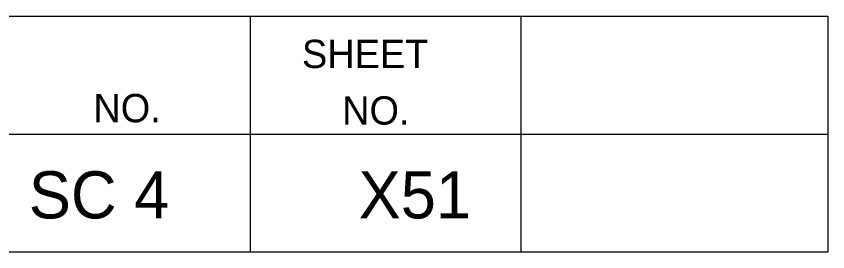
# Model space of a CAD drawing. Extents: x 1000 to 1162, y 999 to 8520.
# Drawn here: x 1152.97 to 1161.56, y 6850.05 to 6852.55 of the extents above; entities that cross this region are included whole.
import ezdxf

# ---------------------------------------------------------------- set-up
doc = ezdxf.new("R2010")
doc.units = 0
doc.layers.add('Level 20', color=7, linetype='Continuous')
doc.layers.add('Level 3', color=7, linetype='Continuous')

msp = doc.modelspace()

# ---------------------------------------------------------------- linework, layer by layer
at = {"layer": 'Level 3'}
for p, q in [((1133.055, 6852.5458), (1161.555, 6852.5458)), ((1133.055, 6852.5458), (1161.555, 6852.5458)), ((1133.055, 6852.5458), (1161.555, 6852.5458)), ((1133.055, 6852.5458), (1161.555, 6852.5458)), ((1133.055, 6852.5458), (1161.555, 6852.5458)), ((1133.055, 6852.5458), (1161.555, 6852.5458)), ((1133.055, 6852.5458), (1161.555, 6852.5458)), ((1133.055, 6852.5458), (1161.555, 6852.5458)), ((1133.055, 6852.5458), (1161.555, 6852.5458)), ((1133.055, 6852.5458), (1161.555, 6852.5458)), ((1133.055, 6852.5458), (1161.555, 6852.5458)), ((1133.055, 6852.5458), (1161.555, 6852.5458)), ((1133.055, 6852.5458), (1161.555, 6852.5458)), ((1133.055, 6852.5458), (1161.555, 6852.5458)), ((1133.055, 6852.5458), (1161.555, 6852.5458)), ((1133.055, 6852.5458), (1161.555, 6852.5458)), ((1133.055, 6852.5458), (1161.555, 6852.5458)), ((1133.055, 6852.5458), (1161.555, 6852.5458)), ((1133.055, 6852.5458), (1161.555, 6852.5458)), ((1133.055, 6852.5458), (1161.555, 6852.5458)), ((1133.055, 6852.5458), (1161.555, 6852.5458)), ((1133.055, 6852.5458), (1161.555, 6852.5458)), ((1133.055, 6852.5458), (1161.555, 6852.5458)), ((1133.055, 6852.5458), (1161.555, 6852.5458)), ((1133.055, 6852.5458), (1161.555, 6852.5458)), ((1133.055, 6852.5458), (1161.555, 6852.5458)), ((1133.055, 6852.5458), (1161.555, 6852.5458)), ((1133.055, 6852.5458), (1161.555, 6852.5458)), ((1133.055, 6852.5458), (1161.555, 6852.5458)), ((1133.055, 6852.5458), (1161.555, 6852.5458)), ((1133.055, 6852.5458), (1161.555, 6852.5458)), ((1133.055, 6852.5458), (1161.555, 6852.5458)), ((1133.055, 6852.5458), (1161.555, 6852.5458)), ((1133.055, 6852.5458), (1161.555, 6852.5458)), ((1133.055, 6852.5458), (1161.555, 6852.5458)), ((1133.055, 6852.5458), (1161.555, 6852.5458)), ((1133.055, 6852.5458), (1161.555, 6852.5458)), ((1133.055, 6852.5458), (1161.555, 6852.5458)), ((1133.055, 6852.5458), (1161.555, 6852.5458)), ((1133.055, 6852.5458), (1161.555, 6852.5458)), ((1133.055, 6852.5458), (1161.555, 6852.5458)), ((1133.055, 6852.5458), (1161.555, 6852.5458)), ((1133.055, 6852.5458), (1161.555, 6852.5458)), ((1133.055, 6852.5458), (1161.555, 6852.5458)), ((1133.055, 6852.5458), (1161.555, 6852.5458)), ((1133.055, 6852.5458), (1161.555, 6852.5458)), ((1133.055, 6852.5458), (1161.555, 6852.5458)), ((1133.055, 6852.5458), (1161.555, 6852.5458)), ((1133.055, 6852.5458), (1161.555, 6852.5458)), ((1155.44, 6852.5458), (1155.44, 6850.0458)), ((1155.44, 6852.5458), (1155.44, 6850.0458)), ((1155.44, 6852.5458), (1155.44, 6850.0458)), ((1155.44, 6852.5458), (1155.44, 6850.0458)), ((1155.44, 6852.5458), (1155.44, 6850.0458)), ((1155.44, 6852.5458), (1155.44, 6850.0458)), ((1155.44, 6852.5458), (1155.44, 6850.0458)), ((1155.44, 6852.5458), (1155.44, 6850.0458)), ((1155.44, 6852.5458), (1155.44, 6850.0458)), ((1155.44, 6852.5458), (1155.44, 6850.0458)), ((1155.44, 6852.5458), (1155.44, 6850.0458)), ((1155.44, 6852.5458), (1155.44, 6850.0458)), ((1155.44, 6852.5458), (1155.44, 6850.0458)), ((1155.44, 6852.5458), (1155.44, 6850.0458)), ((1155.44, 6852.5458), (1155.44, 6850.0458)), ((1155.44, 6852.5458), (1155.44, 6850.0458)), ((1155.44, 6852.5458), (1155.44, 6850.0458)), ((1155.44, 6852.5458), (1155.44, 6850.0458)), ((1155.44, 6852.5458), (1155.44, 6850.0458)), ((1155.44, 6852.5458), (1155.44, 6850.0458)), ((1155.44, 6852.5458), (1155.44, 6850.0458)), ((1155.44, 6852.5458), (1155.44, 6850.0458)), ((1155.44, 6852.5458), (1155.44, 6850.0458)), ((1155.44, 6852.5458), (1155.44, 6850.0458)), ((1155.44, 6852.5458), (1155.44, 6850.0458)), ((1155.44, 6852.5458), (1155.44, 6850.0458)), ((1155.44, 6852.5458), (1155.44, 6850.0458)), ((1155.44, 6852.5458), (1155.44, 6850.0458)), ((1155.44, 6852.5458), (1155.44, 6850.0458)), ((1155.44, 6852.5458), (1155.44, 6850.0458)), ((1155.44, 6852.5458), (1155.44, 6850.0458)), ((1155.44, 6852.5458), (1155.44, 6850.0458)), ((1155.44, 6852.5458), (1155.44, 6850.0458)), ((1155.44, 6852.5458), (1155.44, 6850.0458)), ((1155.44, 6852.5458), (1155.44, 6850.0458)), ((1155.44, 6852.5458), (1155.44, 6850.0458)), ((1155.44, 6852.5458), (1155.44, 6850.0458)), ((1155.44, 6852.5458), (1155.44, 6850.0458)), ((1155.44, 6852.5458), (1155.44, 6850.0458)), ((1155.44, 6852.5458), (1155.44, 6850.0458)), ((1155.44, 6852.5458), (1155.44, 6850.0458)), ((1155.44, 6852.5458), (1155.44, 6850.0458)), ((1155.44, 6852.5458), (1155.44, 6850.0458)), ((1155.44, 6852.5458), (1155.44, 6850.0458)), ((1155.44, 6852.5458), (1155.44, 6850.0458)), ((1155.44, 6852.5458), (1155.44, 6850.0458)), ((1155.44, 6852.5458), (1155.44, 6850.0458)), ((1155.44, 6852.5458), (1155.44, 6850.0458)), ((1155.44, 6852.5458), (1155.44, 6850.0458)), ((1158.305, 6852.5458), (1158.305, 6850.0458)), ((1158.305, 6852.5458), (1158.305, 6850.0458)), ((1158.305, 6852.5458), (1158.305, 6850.0458)), ((1158.305, 6852.5458), (1158.305, 6850.0458)), ((1158.305, 6852.5458), (1158.305, 6850.0458)), ((1158.305, 6852.5458), (1158.305, 6850.0458)), ((1158.305, 6852.5458), (1158.305, 6850.0458)), ((1158.305, 6852.5458), (1158.305, 6850.0458)), ((1158.305, 6852.5458), (1158.305, 6850.0458)), ((1158.305, 6852.5458), (1158.305, 6850.0458)), ((1158.305, 6852.5458), (1158.305, 6850.0458)), ((1158.305, 6852.5458), (1158.305, 6850.0458)), ((1158.305, 6852.5458), (1158.305, 6850.0458)), ((1158.305, 6852.5458), (1158.305, 6850.0458)), ((1158.305, 6852.5458), (1158.305, 6850.0458)), ((1158.305, 6852.5458), (1158.305, 6850.0458)), ((1158.305, 6852.5458), (1158.305, 6850.0458)), ((1158.305, 6852.5458), (1158.305, 6850.0458)), ((1158.305, 6852.5458), (1158.305, 6850.0458)), ((1158.305, 6852.5458), (1158.305, 6850.0458)), ((1158.305, 6852.5458), (1158.305, 6850.0458)), ((1158.305, 6852.5458), (1158.305, 6850.0458)), ((1158.305, 6852.5458), (1158.305, 6850.0458)), ((1158.305, 6852.5458), (1158.305, 6850.0458)), ((1158.305, 6852.5458), (1158.305, 6850.0458)), ((1158.305, 6852.5458), (1158.305, 6850.0458)), ((1158.305, 6852.5458), (1158.305, 6850.0458)), ((1158.305, 6852.5458), (1158.305, 6850.0458)), ((1158.305, 6852.5458), (1158.305, 6850.0458)), ((1158.305, 6852.5458), (1158.305, 6850.0458)), ((1158.305, 6852.5458), (1158.305, 6850.0458)), ((1158.305, 6852.5458), (1158.305, 6850.0458)), ((1158.305, 6852.5458), (1158.305, 6850.0458)), ((1158.305, 6852.5458), (1158.305, 6850.0458)), ((1158.305, 6852.5458), (1158.305, 6850.0458)), ((1158.305, 6852.5458), (1158.305, 6850.0458)), ((1158.305, 6852.5458), (1158.305, 6850.0458)), ((1158.305, 6852.5458), (1158.305, 6850.0458)), ((1158.305, 6852.5458), (1158.305, 6850.0458)), ((1158.305, 6852.5458), (1158.305, 6850.0458)), ((1158.305, 6852.5458), (1158.305, 6850.0458)), ((1158.305, 6852.5458), (1158.305, 6850.0458)), ((1158.305, 6852.5458), (1158.305, 6850.0458)), ((1158.305, 6852.5458), (1158.305, 6850.0458)), ((1158.305, 6852.5458), (1158.305, 6850.0458)), ((1158.305, 6852.5458), (1158.305, 6850.0458)), ((1158.305, 6852.5458), (1158.305, 6850.0458)), ((1158.305, 6852.5458), (1158.305, 6850.0458)), ((1158.305, 6852.5458), (1158.305, 6850.0458)), ((1161.555, 6852.5458), (1161.555, 6850.0458)), ((1161.555, 6852.5458), (1161.555, 6850.0458)), ((1161.555, 6852.5458), (1161.555, 6850.0458)), ((1161.555, 6852.5458), (1161.555, 6850.0458)), ((1161.555, 6852.5458), (1161.555, 6850.0458)), ((1161.555, 6852.5458), (1161.555, 6850.0458)), ((1161.555, 6852.5458), (1161.555, 6850.0458)), ((1161.555, 6852.5458), (1161.555, 6850.0458)), ((1161.555, 6852.5458), (1161.555, 6850.0458)), ((1161.555, 6852.5458), (1161.555, 6850.0458)), ((1161.555, 6852.5458), (1161.555, 6850.0458)), ((1161.555, 6852.5458), (1161.555, 6850.0458)), ((1161.555, 6852.5458), (1161.555, 6850.0458)), ((1161.555, 6852.5458), (1161.555, 6850.0458)), ((1161.555, 6852.5458), (1161.555, 6850.0458)), ((1161.555, 6852.5458), (1161.555, 6850.0458)), ((1161.555, 6852.5458), (1161.555, 6850.0458)), ((1161.555, 6852.5458), (1161.555, 6850.0458)), ((1161.555, 6852.5458), (1161.555, 6850.0458)), ((1161.555, 6852.5458), (1161.555, 6850.0458)), ((1161.555, 6852.5458), (1161.555, 6850.0458)), ((1161.555, 6852.5458), (1161.555, 6850.0458)), ((1161.555, 6852.5458), (1161.555, 6850.0458)), ((1161.555, 6852.5458), (1161.555, 6850.0458)), ((1161.555, 6852.5458), (1161.555, 6850.0458)), ((1161.555, 6852.5458), (1161.555, 6850.0458)), ((1161.555, 6852.5458), (1161.555, 6850.0458)), ((1161.555, 6852.5458), (1161.555, 6850.0458)), ((1161.555, 6852.5458), (1161.555, 6850.0458)), ((1161.555, 6852.5458), (1161.555, 6850.0458)), ((1161.555, 6852.5458), (1161.555, 6850.0458)), ((1161.555, 6852.5458), (1161.555, 6850.0458)), ((1161.555, 6852.5458), (1161.555, 6850.0458)), ((1161.555, 6852.5458), (1161.555, 6850.0458)), ((1161.555, 6852.5458), (1161.555, 6850.0458)), ((1161.555, 6852.5458), (1161.555, 6850.0458)), ((1161.555, 6852.5458), (1161.555, 6850.0458)), ((1161.555, 6852.5458), (1161.555, 6850.0458)), ((1161.555, 6852.5458), (1161.555, 6850.0458)), ((1161.555, 6852.5458), (1161.555, 6850.0458)), ((1161.555, 6852.5458), (1161.555, 6850.0458)), ((1161.555, 6852.5458), (1161.555, 6850.0458)), ((1161.555, 6852.5458), (1161.555, 6850.0458)), ((1161.555, 6852.5458), (1161.555, 6850.0458)), ((1161.555, 6852.5458), (1161.555, 6850.0458)), ((1161.555, 6852.5458), (1161.555, 6850.0458)), ((1161.555, 6852.5458), (1161.555, 6850.0458)), ((1161.555, 6852.5458), (1161.555, 6850.0458)), ((1161.555, 6852.5458), (1161.555, 6850.0458)), ((1133.055, 6851.2958), (1161.555, 6851.2958)), ((1133.055, 6851.2958), (1161.555, 6851.2958)), ((1133.055, 6851.2958), (1161.555, 6851.2958)), ((1133.055, 6851.2958), (1161.555, 6851.2958)), ((1133.055, 6851.2958), (1161.555, 6851.2958)), ((1133.055, 6851.2958), (1161.555, 6851.2958)), ((1133.055, 6851.2958), (1161.555, 6851.2958)), ((1133.055, 6851.2958), (1161.555, 6851.2958)), ((1133.055, 6851.2958), (1161.555, 6851.2958)), ((1133.055, 6851.2958), (1161.555, 6851.2958)), ((1133.055, 6851.2958), (1161.555, 6851.2958)), ((1133.055, 6851.2958), (1161.555, 6851.2958)), ((1133.055, 6851.2958), (1161.555, 6851.2958)), ((1133.055, 6851.2958), (1161.555, 6851.2958)), ((1133.055, 6851.2958), (1161.555, 6851.2958)), ((1133.055, 6851.2958), (1161.555, 6851.2958)), ((1133.055, 6851.2958), (1161.555, 6851.2958)), ((1133.055, 6851.2958), (1161.555, 6851.2958)), ((1133.055, 6851.2958), (1161.555, 6851.2958)), ((1133.055, 6851.2958), (1161.555, 6851.2958)), ((1133.055, 6851.2958), (1161.555, 6851.2958)), ((1133.055, 6851.2958), (1161.555, 6851.2958)), ((1133.055, 6851.2958), (1161.555, 6851.2958)), ((1133.055, 6851.2958), (1161.555, 6851.2958)), ((1133.055, 6851.2958), (1161.555, 6851.2958)), ((1133.055, 6851.2958), (1161.555, 6851.2958)), ((1133.055, 6851.2958), (1161.555, 6851.2958)), ((1133.055, 6851.2958), (1161.555, 6851.2958)), ((1133.055, 6851.2958), (1161.555, 6851.2958)), ((1133.055, 6851.2958), (1161.555, 6851.2958)), ((1133.055, 6851.2958), (1161.555, 6851.2958)), ((1133.055, 6851.2958), (1161.555, 6851.2958)), ((1133.055, 6851.2958), (1161.555, 6851.2958)), ((1133.055, 6851.2958), (1161.555, 6851.2958)), ((1133.055, 6851.2958), (1161.555, 6851.2958)), ((1133.055, 6851.2958), (1161.555, 6851.2958)), ((1133.055, 6851.2958), (1161.555, 6851.2958)), ((1133.055, 6851.2958), (1161.555, 6851.2958)), ((1133.055, 6851.2958), (1161.555, 6851.2958)), ((1133.055, 6851.2958), (1161.555, 6851.2958)), ((1133.055, 6851.2958), (1161.555, 6851.2958)), ((1133.055, 6851.2958), (1161.555, 6851.2958)), ((1133.055, 6851.2958), (1161.555, 6851.2958)), ((1133.055, 6851.2958), (1161.555, 6851.2958)), ((1133.055, 6851.2958), (1161.555, 6851.2958)), ((1133.055, 6851.2958), (1161.555, 6851.2958)), ((1133.055, 6851.2958), (1161.555, 6851.2958)), ((1133.055, 6851.2958), (1161.555, 6851.2958)), ((1133.055, 6851.2958), (1161.555, 6851.2958)), ((1133.055, 6850.0458), (1161.555, 6850.0458)), ((1133.055, 6850.0458), (1161.555, 6850.0458)), ((1133.055, 6850.0458), (1161.555, 6850.0458)), ((1133.055, 6850.0458), (1161.555, 6850.0458)), ((1133.055, 6850.0458), (1161.555, 6850.0458)), ((1133.055, 6850.0458), (1161.555, 6850.0458)), ((1133.055, 6850.0458), (1161.555, 6850.0458)), ((1133.055, 6850.0458), (1161.555, 6850.0458)), ((1133.055, 6850.0458), (1161.555, 6850.0458)), ((1133.055, 6850.0458), (1161.555, 6850.0458)), ((1133.055, 6850.0458), (1161.555, 6850.0458)), ((1133.055, 6850.0458), (1161.555, 6850.0458)), ((1133.055, 6850.0458), (1161.555, 6850.0458)), ((1133.055, 6850.0458), (1161.555, 6850.0458)), ((1133.055, 6850.0458), (1161.555, 6850.0458)), ((1133.055, 6850.0458), (1161.555, 6850.0458)), ((1133.055, 6850.0458), (1161.555, 6850.0458)), ((1133.055, 6850.0458), (1161.555, 6850.0458)), ((1133.055, 6850.0458), (1161.555, 6850.0458)), ((1133.055, 6850.0458), (1161.555, 6850.0458)), ((1133.055, 6850.0458), (1161.555, 6850.0458)), ((1133.055, 6850.0458), (1161.555, 6850.0458)), ((1133.055, 6850.0458), (1161.555, 6850.0458)), ((1133.055, 6850.0458), (1161.555, 6850.0458)), ((1133.055, 6850.0458), (1161.555, 6850.0458)), ((1133.055, 6850.0458), (1161.555, 6850.0458)), ((1133.055, 6850.0458), (1161.555, 6850.0458)), ((1133.055, 6850.0458), (1161.555, 6850.0458)), ((1133.055, 6850.0458), (1161.555, 6850.0458)), ((1133.055, 6850.0458), (1161.555, 6850.0458)), ((1133.055, 6850.0458), (1161.555, 6850.0458)), ((1133.055, 6850.0458), (1161.555, 6850.0458)), ((1133.055, 6850.0458), (1161.555, 6850.0458)), ((1133.055, 6850.0458), (1161.555, 6850.0458)), ((1133.055, 6850.0458), (1161.555, 6850.0458)), ((1133.055, 6850.0458), (1161.555, 6850.0458)), ((1133.055, 6850.0458), (1161.555, 6850.0458)), ((1133.055, 6850.0458), (1161.555, 6850.0458)), ((1133.055, 6850.0458), (1161.555, 6850.0458)), ((1133.055, 6850.0458), (1161.555, 6850.0458)), ((1133.055, 6850.0458), (1161.555, 6850.0458)), ((1133.055, 6850.0458), (1161.555, 6850.0458)), ((1133.055, 6850.0458), (1161.555, 6850.0458)), ((1133.055, 6850.0458), (1161.555, 6850.0458)), ((1133.055, 6850.0458), (1161.555, 6850.0458)), ((1133.055, 6850.0458), (1161.555, 6850.0458)), ((1133.055, 6850.0458), (1161.555, 6850.0458)), ((1133.055, 6850.0458), (1161.555, 6850.0458)), ((1133.055, 6850.0458), (1161.555, 6850.0458))]:
    msp.add_line(p, q, dxfattribs=at)

# ---------------------------------------------------------------- texts
at = {"layer": 'Level 20'}
for s, p in [('SC 4', (1153.0988, 6850.4)), ('X51', (1156.5896, 6850.4))]:
    msp.add_text(s, height=0.5, dxfattribs=at).set_placement(p)
at = {"layer": 'Level 3'}
for s, p in [('SHEET', (1155.99, 6851.9958)), ('SHEET', (1155.99, 6851.9958)), ('SHEET', (1155.99, 6851.9958)), ('SHEET', (1155.99, 6851.9958)), ('SHEET', (1155.99, 6851.9958)), ('SHEET', (1155.99, 6851.9958)), ('SHEET', (1155.99, 6851.9958)), ('SHEET', (1155.99, 6851.9958)), ('SHEET', (1155.99, 6851.9958)), ('SHEET', (1155.99, 6851.9958)), ('SHEET', (1155.99, 6851.9958)), ('SHEET', (1155.99, 6851.9958)), ('SHEET', (1155.99, 6851.9958)), ('SHEET', (1155.99, 6851.9958)), ('SHEET', (1155.99, 6851.9958)), ('SHEET', (1155.99, 6851.9958)), ('SHEET', (1155.99, 6851.9958)), ('SHEET', (1155.99, 6851.9958)), ('SHEET', (1155.99, 6851.9958)), ('SHEET', (1155.99, 6851.9958)), ('SHEET', (1155.99, 6851.9958)), ('SHEET', (1155.99, 6851.9958)), ('SHEET', (1155.99, 6851.9958)), ('SHEET', (1155.99, 6851.9958)), ('SHEET', (1155.99, 6851.9958)), ('SHEET', (1155.99, 6851.9958)), ('SHEET', (1155.99, 6851.9958)), ('SHEET', (1155.99, 6851.9958)), ('SHEET', (1155.99, 6851.9958)), ('SHEET', (1155.99, 6851.9958)), ('SHEET', (1155.99, 6851.9958)), ('SHEET', (1155.99, 6851.9958)), ('SHEET', (1155.99, 6851.9958)), ('SHEET', (1155.99, 6851.9958)), ('SHEET', (1155.99, 6851.9958)), ('SHEET', (1155.99, 6851.9958)), ('SHEET', (1155.99, 6851.9958)), ('SHEET', (1155.99, 6851.9958)), ('SHEET', (1155.99, 6851.9958)), ('SHEET', (1155.99, 6851.9958)), ('SHEET', (1155.99, 6851.9958)), ('SHEET', (1155.99, 6851.9958)), ('SHEET', (1155.99, 6851.9958)), ('SHEET', (1155.99, 6851.9958)), ('SHEET', (1155.99, 6851.9958)), ('SHEET', (1155.99, 6851.9958)), ('SHEET', (1155.99, 6851.9958)), ('SHEET', (1155.99, 6851.9958)), ('SHEET', (1155.99, 6851.9958)), ('NO.', (1153.7822, 6851.4208)), ('NO.', (1153.7822, 6851.4208)), ('NO.', (1153.7822, 6851.4208)), ('NO.', (1153.7822, 6851.4208)), ('NO.', (1153.7822, 6851.4208)), ('NO.', (1153.7822, 6851.4208)), ('NO.', (1153.7822, 6851.4208)), ('NO.', (1153.7822, 6851.4208)), ('NO.', (1153.7822, 6851.4208)), ('NO.', (1153.7822, 6851.4208)), ('NO.', (1153.7822, 6851.4208)), ('NO.', (1153.7822, 6851.4208)), ('NO.', (1153.7822, 6851.4208)), ('NO.', (1153.7822, 6851.4208)), ('NO.', (1153.7822, 6851.4208)), ('NO.', (1153.7822, 6851.4208)), ('NO.', (1153.7822, 6851.4208)), ('NO.', (1153.7822, 6851.4208)), ('NO.', (1153.7822, 6851.4208)), ('NO.', (1153.7822, 6851.4208)), ('NO.', (1153.7822, 6851.4208)), ('NO.', (1153.7822, 6851.4208)), ('NO.', (1153.7822, 6851.4208)), ('NO.', (1153.7822, 6851.4208)), ('NO.', (1153.7822, 6851.4208)), ('NO.', (1153.7822, 6851.4208)), ('NO.', (1153.7822, 6851.4208)), ('NO.', (1153.7822, 6851.4208)), ('NO.', (1153.7822, 6851.4208)), ('NO.', (1153.7822, 6851.4208)), ('NO.', (1153.7822, 6851.4208)), ('NO.', (1153.7822, 6851.4208)), ('NO.', (1153.7822, 6851.4208)), ('NO.', (1153.7822, 6851.4208)), ('NO.', (1153.7822, 6851.4208)), ('NO.', (1153.7822, 6851.4208)), ('NO.', (1153.7822, 6851.4208)), ('NO.', (1153.7822, 6851.4208)), ('NO.', (1153.7822, 6851.4208)), ('NO.', (1153.7822, 6851.4208)), ('NO.', (1153.7822, 6851.4208)), ('NO.', (1153.7822, 6851.4208)), ('NO.', (1153.7822, 6851.4208)), ('NO.', (1153.7822, 6851.4208)), ('NO.', (1153.7822, 6851.4208)), ('NO.', (1153.7822, 6851.4208)), ('NO.', (1153.7822, 6851.4208)), ('NO.', (1153.7822, 6851.4208)), ('NO.', (1153.7822, 6851.4208)), ('NO.', (1156.415, 6851.3958)), ('NO.', (1156.415, 6851.3958)), ('NO.', (1156.415, 6851.3958)), ('NO.', (1156.415, 6851.3958)), ('NO.', (1156.415, 6851.3958)), ('NO.', (1156.415, 6851.3958)), ('NO.', (1156.415, 6851.3958)), ('NO.', (1156.415, 6851.3958)), ('NO.', (1156.415, 6851.3958)), ('NO.', (1156.415, 6851.3958)), ('NO.', (1156.415, 6851.3958)), ('NO.', (1156.415, 6851.3958)), ('NO.', (1156.415, 6851.3958)), ('NO.', (1156.415, 6851.3958)), ('NO.', (1156.415, 6851.3958)), ('NO.', (1156.415, 6851.3958)), ('NO.', (1156.415, 6851.3958)), ('NO.', (1156.415, 6851.3958)), ('NO.', (1156.415, 6851.3958)), ('NO.', (1156.415, 6851.3958)), ('NO.', (1156.415, 6851.3958)), ('NO.', (1156.415, 6851.3958)), ('NO.', (1156.415, 6851.3958)), ('NO.', (1156.415, 6851.3958)), ('NO.', (1156.415, 6851.3958)), ('NO.', (1156.415, 6851.3958)), ('NO.', (1156.415, 6851.3958)), ('NO.', (1156.415, 6851.3958)), ('NO.', (1156.415, 6851.3958)), ('NO.', (1156.415, 6851.3958)), ('NO.', (1156.415, 6851.3958)), ('NO.', (1156.415, 6851.3958)), ('NO.', (1156.415, 6851.3958)), ('NO.', (1156.415, 6851.3958)), ('NO.', (1156.415, 6851.3958)), ('NO.', (1156.415, 6851.3958)), ('NO.', (1156.415, 6851.3958)), ('NO.', (1156.415, 6851.3958)), ('NO.', (1156.415, 6851.3958)), ('NO.', (1156.415, 6851.3958)), ('NO.', (1156.415, 6851.3958)), ('NO.', (1156.415, 6851.3958)), ('NO.', (1156.415, 6851.3958)), ('NO.', (1156.415, 6851.3958)), ('NO.', (1156.415, 6851.3958)), ('NO.', (1156.415, 6851.3958)), ('NO.', (1156.415, 6851.3958)), ('NO.', (1156.415, 6851.3958)), ('NO.', (1156.415, 6851.3958))]:
    msp.add_text(s, height=0.3, dxfattribs=at).set_placement(p)

doc.saveas('drawing.dxf')
